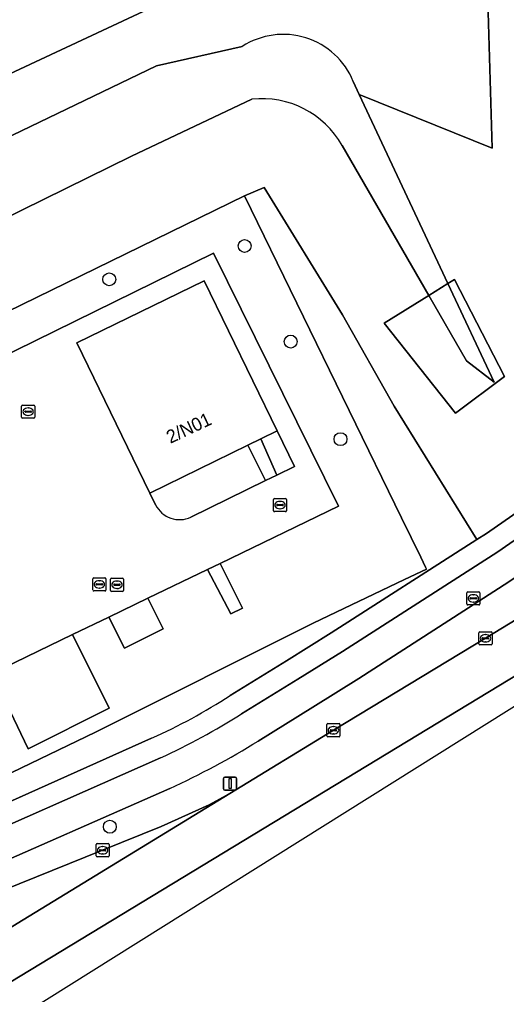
# Model space of a CAD drawing. Extents: x 157320 to 158835, y 386650 to 388491.
# Drawn here: x 158721.3 to 158758.2, y 387148.4 to 387222.4 of the extents above; entities that cross this region are included whole.
import ezdxf

# ---------------------------------------------------------------- set-up
doc = ezdxf.new("R2010")
doc.units = 0
for name, color, linetype in [('IMGEO_Berm_groen', 7, 'Continuous'), ('IMGEO_Boom', 7, 'Continuous'), ('IMGEO_Fietspad_gesloten', 7, 'Continuous'), ('IMGEO_Gemengd_bos', 7, 'Continuous'), ('IMGEO_Grasland_overig', 7, 'Continuous'), ('IMGEO_Groenvoorziening', 7, 'Continuous'), ('IMGEO_Hek', 7, 'Continuous'), ('IMGEO_Kolk', 7, 'Continuous'), ('IMGEO_Lichtmast', 7, 'Continuous'), ('IMGEO_Pand', 7, 'Continuous'), ('IMGEO_Pand_nummerreeks', 7, 'Continuous'), ('IMGEO_Rijbaan_lokaal_open', 7, 'Continuous'), ('IMGEO_Rijbaan_regionaal_gesloten', 7, 'Continuous'), ('IMGEO_Rioolput', 7, 'Continuous'), ('IMGEO_Voetpad_open', 7, 'Continuous')]:
    doc.layers.add(name, color=color, linetype=linetype)

msp = doc.modelspace()

# ---------------------------------------------------------------- linework, layer by layer
at = {"layer": 'IMGEO_Berm_groen'}
for points in [[(158737.266, 387171.093), (158741.536, 387173.712), (158744.947, 387175.844), (158756.003, 387182.917), (158749.711, 387193.05), (158745.79, 387199.984), (158739.86, 387209.644), (158738.346, 387209.014), (158750.279, 387184.57), (158751.738, 387181.581), (158752.11, 387180.82), (158752.18, 387180.677), (158750.513, 387179.885), (158743.571, 387176.589), (158727.046, 387168.31), (158708.691, 387159.49), (158708.469, 387159.383), (158709.353, 387157.83), (158711.409, 387158.959), (158731.302, 387167.842)], [(158732.682, 387164.041), (158717.25, 387157.256), (158713.404, 387155.323), (158711.842, 387154.422), (158712.651, 387152.981), (158714.388, 387153.952), (158716.217, 387154.77), (158727.586, 387159.344), (158732.038, 387161.139), (158735.669, 387162.804), (158737.237, 387163.65), (158745.107, 387168.453), (158756.651, 387175.43), (158772.54, 387185.103), (158784.734, 387192.599), (158790.053, 387203.076)], [(158790.053, 387203.076), (158778.292, 387194.384), (158762.331, 387182.378), (158758.413, 387179.706), (158747.043, 387172.37), (158743.547, 387170.203), (158739.401, 387167.635)]]:
    msp.add_lwpolyline(points, dxfattribs=at)
for centre, radius, start, end in [((158713.116, 387208.301), 44.358, 294.20384, 302.98611), ((158707.571, 387219.064), 60.482, 294.53077, 301.75397)]:
    msp.add_arc(centre, radius, start, end, dxfattribs=at)
at = {"layer": 'IMGEO_Boom'}
for centre in [(158738.364, 387205.205), (158728.086, 387202.674), (158741.864, 387197.95), (158745.644, 387190.544), (158728.134, 387161.128)]:
    msp.add_circle(centre, 0.489, dxfattribs=at)
at = {"layer": 'IMGEO_Fietspad_gesloten'}
for points in [[(158802.324, 387214.641), (158792.113, 387207.666), (158777.252, 387196.629), (158760.899, 387184.289), (158757.598, 387181.998), (158745.793, 387174.437), (158742.402, 387172.333), (158738.136, 387169.704)], [(158739.401, 387167.635), (158743.547, 387170.203), (158747.043, 387172.37), (158758.413, 387179.706), (158762.331, 387182.378), (158778.292, 387194.384), (158790.053, 387203.076), (158793.268, 387205.452), (158802.121, 387211.424), (158806.288, 387213.993)], [(158731.986, 387166.357), (158714.574, 387158.68)], [(158708.252, 387152.332), (158711.842, 387154.422), (158713.404, 387155.323), (158717.25, 387157.256), (158732.682, 387164.041)]]:
    msp.add_lwpolyline(points, dxfattribs=at)
for centre, radius, start, end in [((158710.009, 387214.063), 52.525, 294.73456, 302.37795), ((158707.571, 387219.064), 60.482, 294.53077, 301.75397)]:
    msp.add_arc(centre, radius, start, end, dxfattribs=at)
at = {"layer": 'IMGEO_Gemengd_bos'}
for points in [[(158746.615, 387217.687), (158747.074, 387216.708), (158757.171, 387212.621), (158756.73, 387227.288), (158722.502, 387284.75), (158712.905, 387301.899), (158712.721, 387302.685), (158712.359, 387305.488), (158712.399, 387308.11), (158712.796, 387310.665), (158713.421, 387312.818), (158724.707, 387337.331), (158722.853, 387344.771), (158714.483, 387330.705)], [(158733.448, 387229.183), (158729.549, 387227.088), (158725.54, 387225.214), (158724.306, 387225.152), (158722.43, 387224.126), (158707.363, 387217.006), (158709.15, 387212.947), (158734.985, 387225.061)], [(158734.985, 387225.061), (158709.15, 387212.947), (158708.761, 387212.765)], [(158738.185, 387220.346), (158731.67, 387218.878), (158711.144, 387209.006), (158703.801, 387204.771), (158699.698, 387201.203), (158690.229, 387190.246), (158687.333, 387186.131), (158686.222, 387183.921), (158684.904, 387181.828)], [(158684.904, 387181.828), (158686.222, 387183.921), (158687.333, 387186.131), (158690.229, 387190.246), (158699.698, 387201.203), (158703.801, 387204.771), (158711.144, 387209.006), (158731.67, 387218.878), (158738.185, 387220.346)], [(158745.764, 387212.834), (158752.343, 387201.452), (158753.8, 387202.356), (158747.074, 387216.708), (158746.615, 387217.687)], [(158691.544, 387187.069), (158697.253, 387193.069), (158703.116, 387198.919), (158729.787, 387212.013), (158738.912, 387216.337)]]:
    msp.add_lwpolyline(points, dxfattribs=at)
for points in [[(158753.8, 387202.356), (158757.313, 387194.86), (158755.215, 387196.485), (158752.343, 387201.452), (158748.97, 387199.36), (158754.385, 387192.52), (158758.096, 387195.296), (158754.31, 387202.672)], [(158752.343, 387201.452), (158755.215, 387196.485), (158757.313, 387194.86), (158753.8, 387202.356)]]:
    msp.add_lwpolyline(points, close=True, dxfattribs=at)
for centre, radius, start, end in [((158741.299, 387215.527), 5.738, 22.11635, 122.8709), ((158741.299, 387215.527), 5.738, 22.11635, 122.8709), ((158739.693, 387209.411), 6.97, 29.41443, 96.42992)]:
    msp.add_arc(centre, radius, start, end, dxfattribs=at)
at = {"layer": 'IMGEO_Grasland_overig'}
for points in [[(158743.733, 387311.836), (158733.737, 387330.688), (158723.98, 387346.665), (158722.853, 387344.771), (158724.707, 387337.331), (158713.421, 387312.818), (158712.796, 387310.665), (158712.399, 387308.11), (158712.359, 387305.488), (158712.721, 387302.685), (158712.905, 387301.899), (158722.502, 387284.75), (158756.73, 387227.288), (158757.171, 387212.621), (158747.074, 387216.708), (158753.8, 387202.356), (158754.31, 387202.672), (158758.096, 387195.296), (158754.385, 387192.52), (158748.97, 387199.36), (158752.343, 387201.452), (158745.764, 387212.834)], [(158688.726, 387184.774), (158738.346, 387209.014), (158739.86, 387209.644), (158745.79, 387199.984), (158749.711, 387193.05), (158756.003, 387182.917), (158756.725, 387183.379), (158759.903, 387185.584), (158776.261, 387197.954), (158791.166, 387208.965), (158792.768, 387210.07), (158796.562, 387212.732), (158800.506, 387215.433), (158800.221, 387218.712), (158788.567, 387237.071), (158770.723, 387266.089)], [(158738.912, 387216.337), (158729.787, 387212.013), (158703.116, 387198.919), (158697.253, 387193.069), (158691.544, 387187.069)]]:
    msp.add_lwpolyline(points, dxfattribs=at)
msp.add_arc((158739.693, 387209.411), 6.97, 29.41443, 96.42992, dxfattribs=at)
at = {"layer": 'IMGEO_Groenvoorziening'}
for points in [[(158708.691, 387159.49), (158727.046, 387168.31), (158743.571, 387176.589), (158750.513, 387179.885), (158752.18, 387180.677), (158752.11, 387180.82), (158751.738, 387181.581), (158750.279, 387184.57), (158738.346, 387209.014), (158688.726, 387184.774)], [(158692.376, 387183.237), (158736.006, 387204.648), (158745.499, 387185.46), (158736.5, 387181.118), (158738.21, 387177.721), (158737.313, 387177.278), (158735.547, 387180.658), (158731.009, 387178.468), (158732.174, 387176.144), (158729.243, 387174.675), (158728.056, 387177.044), (158725.297, 387175.713), (158728.089, 387170.139), (158721.92, 387167.048), (158719.175, 387172.759)], [(158734.283, 387184.637), (158739.942, 387187.395), (158738.603, 387190.079), (158731.17, 387186.456), (158731.609, 387185.558)]]:
    msp.add_lwpolyline(points, dxfattribs=at)
msp.add_lwpolyline([(158742.153, 387188.473), (158740.838, 387191.169), (158739.603, 387190.567), (158740.816, 387187.821)], close=True, dxfattribs=at)
msp.add_arc((158733.406, 387186.432), 1.998, 205.94359, 296.04614, dxfattribs=at)
at = {"layer": 'IMGEO_Hek'}
for points in [[(158738.346, 387209.014), (158688.726, 387184.774)], [(158750.279, 387184.57), (158738.346, 387209.014)], [(158751.738, 387181.581), (158750.279, 387184.57)], [(158752.11, 387180.82), (158751.738, 387181.581)], [(158750.513, 387179.885), (158752.18, 387180.677), (158752.11, 387180.82)], [(158743.571, 387176.589), (158750.513, 387179.885)], [(158708.691, 387159.49), (158727.046, 387168.31), (158743.571, 387176.589)]]:
    msp.add_lwpolyline(points, dxfattribs=at)
at = {"layer": 'IMGEO_Kolk'}
for p, q in [((158721.431, 387192.206), (158721.431, 387193.058)), ((158721.506, 387193.132), (158722.358, 387193.132)), ((158721.919, 387192.912), (158721.944, 387192.912)), ((158722.432, 387193.058), (158722.432, 387192.206)), ((158722.358, 387192.132), (158721.506, 387192.132)), ((158721.69, 387192.626), (158721.69, 387192.638)), ((158722.128, 387192.589), (158721.73, 387192.589)), ((158721.733, 387192.675), (158722.131, 387192.675)), ((158721.942, 387192.352), (158721.917, 387192.352)), ((158722.174, 387192.638), (158722.174, 387192.626)), ((158740.55, 387185.116), (158740.55, 387185.968)), ((158740.625, 387186.042), (158741.477, 387186.042)), ((158740.809, 387185.536), (158740.809, 387185.548)), ((158741.247, 387185.499), (158740.849, 387185.499)), ((158740.852, 387185.585), (158741.25, 387185.585)), ((158741.038, 387185.822), (158741.063, 387185.822)), ((158741.293, 387185.548), (158741.293, 387185.536)), ((158741.551, 387185.968), (158741.551, 387185.116)), ((158741.477, 387185.042), (158740.625, 387185.042)), ((158741.061, 387185.262), (158741.036, 387185.262)), ((158728.173, 387179.068), (158728.173, 387179.92)), ((158728.248, 387179.994), (158729.1, 387179.994)), ((158728.432, 387179.488), (158728.432, 387179.5)), ((158728.475, 387179.537), (158728.873, 387179.537)), ((158728.661, 387179.774), (158728.686, 387179.774)), ((158728.916, 387179.5), (158728.916, 387179.488)), ((158729.174, 387179.92), (158729.174, 387179.068)), ((158729.1, 387178.994), (158728.248, 387178.994)), ((158728.87, 387179.451), (158728.472, 387179.451)), ((158728.684, 387179.214), (158728.659, 387179.214)), ((158756.149, 387175.005), (158756.149, 387175.857)), ((158756.224, 387175.931), (158757.076, 387175.931)), ((158757.15, 387175.857), (158757.15, 387175.005)), ((158756.408, 387175.425), (158756.408, 387175.437)), ((158756.846, 387175.388), (158756.448, 387175.388)), ((158756.451, 387175.474), (158756.849, 387175.474)), ((158756.66, 387175.151), (158756.635, 387175.151)), ((158756.637, 387175.711), (158756.662, 387175.711)), ((158756.892, 387175.437), (158756.892, 387175.425)), ((158757.076, 387174.931), (158756.224, 387174.931)), ((158744.605, 387168.028), (158744.605, 387168.88)), ((158744.68, 387168.954), (158745.532, 387168.954)), ((158744.864, 387168.448), (158744.864, 387168.46)), ((158745.302, 387168.411), (158744.904, 387168.411)), ((158744.907, 387168.497), (158745.305, 387168.497)), ((158745.093, 387168.734), (158745.118, 387168.734)), ((158745.348, 387168.46), (158745.348, 387168.448)), ((158745.606, 387168.88), (158745.606, 387168.028)), ((158745.532, 387167.954), (158744.68, 387167.954)), ((158745.116, 387168.174), (158745.091, 387168.174)), ((158727.085, 387158.92), (158727.085, 387159.772)), ((158727.16, 387159.846), (158728.012, 387159.846)), ((158727.573, 387159.626), (158727.598, 387159.626)), ((158728.086, 387159.772), (158728.086, 387158.92)), ((158728.012, 387158.846), (158727.16, 387158.846)), ((158727.344, 387159.34), (158727.344, 387159.352)), ((158727.782, 387159.303), (158727.384, 387159.303)), ((158727.387, 387159.389), (158727.785, 387159.389)), ((158727.596, 387159.066), (158727.571, 387159.066)), ((158727.828, 387159.352), (158727.828, 387159.34))]:
    msp.add_line(p, q, dxfattribs=at)
for points in [[(158721.431, 387192.206), (158721.431, 387193.058)], [(158721.506, 387193.132), (158722.358, 387193.132)], [(158722.432, 387193.058), (158722.432, 387192.206)], [(158722.358, 387192.132), (158721.506, 387192.132)], [(158740.55, 387185.116), (158740.55, 387185.968)], [(158740.625, 387186.042), (158741.477, 387186.042)], [(158741.551, 387185.968), (158741.551, 387185.116)], [(158741.477, 387185.042), (158740.625, 387185.042)], [(158728.173, 387179.068), (158728.173, 387179.92)], [(158728.248, 387179.994), (158729.1, 387179.994)], [(158729.174, 387179.92), (158729.174, 387179.068)], [(158729.1, 387178.994), (158728.248, 387178.994)], [(158756.149, 387175.005), (158756.149, 387175.857)], [(158756.224, 387175.931), (158757.076, 387175.931)], [(158757.15, 387175.857), (158757.15, 387175.005)], [(158757.076, 387174.931), (158756.224, 387174.931)], [(158744.605, 387168.028), (158744.605, 387168.88)], [(158744.68, 387168.954), (158745.532, 387168.954)], [(158745.606, 387168.88), (158745.606, 387168.028)], [(158745.532, 387167.954), (158744.68, 387167.954)], [(158727.085, 387158.92), (158727.085, 387159.772)], [(158727.16, 387159.846), (158728.012, 387159.846)], [(158728.086, 387159.772), (158728.086, 387158.92)], [(158728.012, 387158.846), (158727.16, 387158.846)]]:
    msp.add_lwpolyline(points, dxfattribs=at)
for centre, radius, start, end in [((158721.508, 387193.056), 0.0765, 91.55205, 178.44795), ((158721.508, 387193.056), 0.0765, 91.55205, 178.44795), ((158722.356, 387193.056), 0.0765, 1.55205, 88.44795), ((158722.356, 387193.056), 0.0765, 1.55205, 88.44795), ((158721.508, 387192.208), 0.0765, 181.55205, 268.44795), ((158721.508, 387192.208), 0.0765, 181.55205, 268.44795), ((158721.73, 387192.635), 0.0403, 85.87752, 175.75265), ((158721.727, 387192.625), 0.0366, 178.93798, 274.71019), ((158722.131, 387192.632), 0.043, 264.86636, 352.45326), ((158722.135, 387192.637), 0.0386, 1.73085, 96.63898), ((158722.356, 387192.208), 0.0765, 271.55205, 358.44795), ((158722.356, 387192.208), 0.0765, 271.55205, 358.44795), ((158740.627, 387185.966), 0.0765, 91.55205, 178.44795), ((158740.627, 387185.966), 0.0765, 91.55205, 178.44795), ((158740.849, 387185.545), 0.0403, 85.87752, 175.75265), ((158740.846, 387185.535), 0.0366, 178.93798, 274.71019), ((158741.25, 387185.542), 0.043, 264.86636, 352.45326), ((158741.254, 387185.547), 0.0386, 1.73085, 96.63898), ((158741.475, 387185.966), 0.0765, 1.55205, 88.44795), ((158741.475, 387185.966), 0.0765, 1.55205, 88.44795), ((158740.627, 387185.118), 0.0765, 181.55205, 268.44795), ((158740.627, 387185.118), 0.0765, 181.55205, 268.44795), ((158741.475, 387185.118), 0.0765, 271.55205, 358.44795), ((158741.475, 387185.118), 0.0765, 271.55205, 358.44795), ((158728.25, 387179.918), 0.0765, 91.55205, 178.44795), ((158728.25, 387179.918), 0.0765, 91.55205, 178.44795), ((158728.472, 387179.497), 0.0403, 85.87752, 175.75265), ((158728.469, 387179.487), 0.0366, 178.93798, 274.71019), ((158728.873, 387179.494), 0.043, 264.86636, 352.45326), ((158728.877, 387179.499), 0.0386, 1.73085, 96.63898), ((158729.098, 387179.918), 0.0765, 1.55205, 88.44795), ((158729.098, 387179.918), 0.0765, 1.55205, 88.44795), ((158728.25, 387179.07), 0.0765, 181.55205, 268.44795), ((158728.25, 387179.07), 0.0765, 181.55205, 268.44795), ((158729.098, 387179.07), 0.0765, 271.55205, 358.44795), ((158729.098, 387179.07), 0.0765, 271.55205, 358.44795), ((158756.226, 387175.855), 0.0765, 91.55205, 178.44795), ((158756.226, 387175.855), 0.0765, 91.55205, 178.44795), ((158757.074, 387175.855), 0.0765, 1.55205, 88.44795), ((158757.074, 387175.855), 0.0765, 1.55205, 88.44795), ((158756.448, 387175.434), 0.0403, 85.87752, 175.75265), ((158756.445, 387175.424), 0.0366, 178.93798, 274.71019), ((158756.849, 387175.431), 0.043, 264.86636, 352.45326), ((158756.853, 387175.436), 0.0386, 1.73085, 96.63898), ((158756.226, 387175.007), 0.0765, 181.55205, 268.44795), ((158756.226, 387175.007), 0.0765, 181.55205, 268.44795), ((158757.074, 387175.007), 0.0765, 271.55205, 358.44795), ((158757.074, 387175.007), 0.0765, 271.55205, 358.44795), ((158744.682, 387168.878), 0.0765, 91.55205, 178.44795), ((158744.682, 387168.878), 0.0765, 91.55205, 178.44795), ((158744.904, 387168.457), 0.0403, 85.87752, 175.75265), ((158744.901, 387168.447), 0.0366, 178.93798, 274.71019), ((158745.305, 387168.454), 0.043, 264.86636, 352.45326), ((158745.309, 387168.459), 0.0386, 1.73085, 96.63898), ((158745.53, 387168.878), 0.0765, 1.55205, 88.44795), ((158745.53, 387168.878), 0.0765, 1.55205, 88.44795), ((158744.682, 387168.03), 0.0765, 181.55205, 268.44795), ((158744.682, 387168.03), 0.0765, 181.55205, 268.44795), ((158745.53, 387168.03), 0.0765, 271.55205, 358.44795), ((158745.53, 387168.03), 0.0765, 271.55205, 358.44795), ((158727.162, 387159.77), 0.0765, 91.55205, 178.44795), ((158727.162, 387159.77), 0.0765, 91.55205, 178.44795), ((158728.01, 387159.77), 0.0765, 1.55205, 88.44795), ((158728.01, 387159.77), 0.0765, 1.55205, 88.44795), ((158727.162, 387158.922), 0.0765, 181.55205, 268.44795), ((158727.162, 387158.922), 0.0765, 181.55205, 268.44795), ((158727.384, 387159.349), 0.0403, 85.87752, 175.75265), ((158727.381, 387159.339), 0.0366, 178.93798, 274.71019), ((158727.785, 387159.346), 0.043, 264.86636, 352.45326), ((158727.789, 387159.351), 0.0386, 1.73085, 96.63898), ((158728.01, 387158.922), 0.0765, 271.55205, 358.44795), ((158728.01, 387158.922), 0.0765, 271.55205, 358.44795)]:
    msp.add_arc(centre, radius, start, end, dxfattribs=at)
for centre, major_axis, ratio, start_param, end_param in [((158721.918, 387192.632), (-0.387, 0.002), 0.722429, 4.712389, 7.853982), ((158721.943, 387192.632), (-0.39, 0.002), 0.717154, 1.570796, 4.712389), ((158741.037, 387185.542), (-0.387, 0.002), 0.722429, 4.712389, 7.853982), ((158741.062, 387185.542), (-0.39, 0.002), 0.717154, 1.570796, 4.712389), ((158728.66, 387179.494), (-0.387, 0.002), 0.722429, 4.712389, 7.853982), ((158728.685, 387179.494), (-0.39, 0.002), 0.717154, 1.570796, 4.712389), ((158756.636, 387175.431), (-0.387, 0.002), 0.722429, 4.712389, 7.853982), ((158756.661, 387175.431), (-0.39, 0.002), 0.717154, 1.570796, 4.712389), ((158745.092, 387168.454), (-0.387, 0.002), 0.722429, 4.712389, 7.853982), ((158745.117, 387168.454), (-0.39, 0.002), 0.717154, 1.570796, 4.712389), ((158727.572, 387159.346), (-0.387, 0.002), 0.722429, 4.712389, 7.853982), ((158727.597, 387159.346), (-0.39, 0.002), 0.717154, 1.570796, 4.712389)]:
    msp.add_ellipse(centre, major_axis=major_axis, ratio=ratio, start_param=start_param, end_param=end_param, dxfattribs=at)
at = {"layer": 'IMGEO_Lichtmast'}
for p, q in [((158736.765, 387164.004), (158736.765, 387164.804)), ((158736.765, 387164.804), (158736.765, 387164.004)), ((158736.865, 387164.904), (158737.655, 387164.904)), ((158737.655, 387164.904), (158736.865, 387164.904)), ((158737.755, 387164.804), (158737.755, 387164.004)), ((158737.755, 387164.004), (158737.755, 387164.804)), ((158737.655, 387163.904), (158736.865, 387163.904)), ((158736.865, 387163.904), (158737.655, 387163.904))]:
    msp.add_line(p, q, dxfattribs=at)
msp.add_lwpolyline([(158737.185, 387164.779), (158737.335, 387164.779), (158737.335, 387164.029), (158737.185, 387164.029), (158737.185, 387164.779)], dxfattribs=at)
for centre, start, end in [((158736.865, 387164.804), 90, 180), ((158736.865, 387164.804), 90, 180), ((158737.655, 387164.804), 0, 90), ((158737.655, 387164.804), 360, 90), ((158736.865, 387164.004), 180, 270), ((158736.865, 387164.004), 180, 270), ((158737.655, 387164.004), 270, 0), ((158737.655, 387164.004), 270, 0)]:
    msp.add_arc(centre, 0.1, start, end, dxfattribs=at)
at = {"layer": 'IMGEO_Pand'}
msp.add_lwpolyline([(158740.838, 387191.169), (158735.283, 387202.566), (158725.614, 387197.854), (158731.17, 387186.456), (158738.603, 387190.079), (158739.603, 387190.567)], close=True, dxfattribs=at)
at = {"layer": 'IMGEO_Rijbaan_lokaal_open'}
for points in [[(158731.009, 387178.468), (158735.547, 387180.658), (158736.5, 387181.118), (158745.499, 387185.46), (158736.006, 387204.648), (158692.376, 387183.237), (158700.348, 387166.932), (158702.033, 387163.302), (158702.105, 387163.337), (158702.811, 387163.682), (158707.298, 387166.157), (158708.368, 387167.05), (158708.759, 387167.412)], [(158731.609, 387185.558), (158731.17, 387186.456), (158725.614, 387197.854), (158735.283, 387202.566), (158740.838, 387191.169), (158742.153, 387188.473), (158740.816, 387187.821), (158739.942, 387187.395), (158734.283, 387184.637)], [(158710.071, 387168.366), (158714.815, 387170.655), (158719.175, 387172.759), (158725.297, 387175.713), (158728.056, 387177.044), (158731.009, 387178.468)]]:
    msp.add_lwpolyline(points, dxfattribs=at)
msp.add_arc((158733.406, 387186.432), 1.998, 205.94359, 296.04614, dxfattribs=at)
at = {"layer": 'IMGEO_Rijbaan_regionaal_gesloten'}
msp.add_lwpolyline([(158809.538, 387208.935), (158805.948, 387205.567), (158805.82, 387205.447), (158784.734, 387192.599), (158772.54, 387185.103), (158756.651, 387175.43), (158745.107, 387168.453), (158737.237, 387163.65), (158665.716, 387119.962), (158667.347, 387117.095), (158716.666, 387146.979), (158774.655, 387182.117), (158815.623, 387207.256)], dxfattribs=at)
for points in [[(158668.649, 387114.803), (158711.034, 387140.333), (158816.228, 387206.227), (158815.623, 387207.256), (158774.655, 387182.117), (158716.666, 387146.979), (158667.347, 387117.095)], [(158737.237, 387163.65), (158735.669, 387162.804), (158732.038, 387161.139), (158727.586, 387159.344), (158716.217, 387154.77), (158714.388, 387153.952), (158712.651, 387152.981), (158709.177, 387150.906), (158705.935, 387148.958), (158692.713, 387140.922), (158684.707, 387136.069), (158675.09, 387130.238), (158663.789, 387123.351), (158665.716, 387119.962)]]:
    msp.add_lwpolyline(points, close=True, dxfattribs=at)
at = {"layer": 'IMGEO_Rioolput'}
for p, q in [((158726.836, 387179.097), (158726.836, 387179.949)), ((158726.911, 387180.023), (158727.763, 387180.023)), ((158727.095, 387179.517), (158727.095, 387179.529)), ((158727.138, 387179.566), (158727.536, 387179.566)), ((158727.324, 387179.803), (158727.349, 387179.803)), ((158727.579, 387179.529), (158727.579, 387179.517)), ((158727.837, 387179.949), (158727.837, 387179.097)), ((158727.763, 387179.023), (158726.911, 387179.023)), ((158727.533, 387179.48), (158727.135, 387179.48)), ((158727.347, 387179.243), (158727.322, 387179.243)), ((158755.231, 387178.036), (158755.231, 387178.888)), ((158755.306, 387178.962), (158756.158, 387178.962)), ((158755.719, 387178.742), (158755.744, 387178.742)), ((158756.232, 387178.888), (158756.232, 387178.036)), ((158755.49, 387178.456), (158755.49, 387178.468)), ((158755.928, 387178.419), (158755.53, 387178.419)), ((158755.533, 387178.505), (158755.931, 387178.505)), ((158755.742, 387178.182), (158755.717, 387178.182)), ((158755.974, 387178.468), (158755.974, 387178.456)), ((158756.158, 387177.962), (158755.306, 387177.962))]:
    msp.add_line(p, q, dxfattribs=at)
for points in [[(158726.836, 387179.097), (158726.836, 387179.949)], [(158726.911, 387180.023), (158727.763, 387180.023)], [(158727.837, 387179.949), (158727.837, 387179.097)], [(158727.763, 387179.023), (158726.911, 387179.023)], [(158755.231, 387178.036), (158755.231, 387178.888)], [(158755.306, 387178.962), (158756.158, 387178.962)], [(158756.232, 387178.888), (158756.232, 387178.036)], [(158756.158, 387177.962), (158755.306, 387177.962)]]:
    msp.add_lwpolyline(points, dxfattribs=at)
for centre, radius, start, end in [((158726.913, 387179.947), 0.0765, 91.55205, 178.44795), ((158726.913, 387179.947), 0.0765, 91.55205, 178.44795), ((158727.135, 387179.526), 0.0403, 85.87752, 175.75265), ((158727.132, 387179.516), 0.0366, 178.93798, 274.71019), ((158727.536, 387179.523), 0.043, 264.86636, 352.45326), ((158727.54, 387179.528), 0.0386, 1.73085, 96.63898), ((158727.761, 387179.947), 0.0765, 1.55205, 88.44795), ((158727.761, 387179.947), 0.0765, 1.55205, 88.44795), ((158726.913, 387179.099), 0.0765, 181.55205, 268.44795), ((158726.913, 387179.099), 0.0765, 181.55205, 268.44795), ((158727.761, 387179.099), 0.0765, 271.55205, 358.44795), ((158727.761, 387179.099), 0.0765, 271.55205, 358.44795), ((158755.308, 387178.886), 0.0765, 91.55205, 178.44795), ((158755.308, 387178.886), 0.0765, 91.55205, 178.44795), ((158756.156, 387178.886), 0.0765, 1.55205, 88.44795), ((158756.156, 387178.886), 0.0765, 1.55205, 88.44795), ((158755.308, 387178.038), 0.0765, 181.55205, 268.44795), ((158755.308, 387178.038), 0.0765, 181.55205, 268.44795), ((158755.53, 387178.465), 0.0403, 85.87752, 175.75265), ((158755.527, 387178.455), 0.0366, 178.93798, 274.71019), ((158755.931, 387178.462), 0.043, 264.86636, 352.45326), ((158755.935, 387178.467), 0.0386, 1.73085, 96.63898), ((158756.156, 387178.038), 0.0765, 271.55205, 358.44795), ((158756.156, 387178.038), 0.0765, 271.55205, 358.44795)]:
    msp.add_arc(centre, radius, start, end, dxfattribs=at)
for centre, major_axis, ratio, start_param, end_param in [((158727.323, 387179.523), (-0.387, 0.002), 0.722429, 4.712389, 7.853982), ((158727.348, 387179.523), (-0.39, 0.002), 0.717154, 1.570796, 4.712389), ((158755.718, 387178.462), (-0.387, 0.002), 0.722429, 4.712389, 7.853982), ((158755.743, 387178.462), (-0.39, 0.002), 0.717154, 1.570796, 4.712389)]:
    msp.add_ellipse(centre, major_axis=major_axis, ratio=ratio, start_param=start_param, end_param=end_param, dxfattribs=at)
at = {"layer": 'IMGEO_Voetpad_open'}
for points in [[(158803.581, 387219.291), (158803.525, 387219.408), (158803.465, 387219.524), (158802.907, 387220.418), (158801.459, 387219.518), (158800.221, 387218.712), (158800.506, 387215.433), (158796.562, 387212.732), (158792.768, 387210.07), (158791.166, 387208.965), (158776.261, 387197.954), (158759.903, 387185.584), (158756.725, 387183.379), (158756.003, 387182.917), (158744.947, 387175.844), (158741.536, 387173.712), (158737.266, 387171.093)], [(158738.136, 387169.704), (158742.402, 387172.333), (158745.793, 387174.437), (158757.598, 387181.998), (158760.899, 387184.289), (158777.252, 387196.629)], [(158731.302, 387167.842), (158711.409, 387158.959), (158709.353, 387157.83), (158705.607, 387155.605), (158657.862, 387126.452), (158657.825, 387126.383), (158654.859, 387124.442), (158655.742, 387124.271)], [(158714.574, 387158.68), (158731.986, 387166.357)]]:
    msp.add_lwpolyline(points, dxfattribs=at)
for points in [[(158740.816, 387187.821), (158739.603, 387190.567), (158738.603, 387190.079), (158739.942, 387187.395)], [(158736.5, 387181.118), (158735.547, 387180.658), (158737.313, 387177.278), (158738.21, 387177.721)], [(158731.009, 387178.468), (158728.056, 387177.044), (158729.243, 387174.675), (158732.174, 387176.144)], [(158725.297, 387175.713), (158719.175, 387172.759), (158721.92, 387167.048), (158728.089, 387170.139)]]:
    msp.add_lwpolyline(points, close=True, dxfattribs=at)
for centre, radius, start, end in [((158713.116, 387208.301), 44.358, 294.20384, 302.98611), ((158710.009, 387214.063), 52.525, 294.73456, 302.37795)]:
    msp.add_arc(centre, radius, start, end, dxfattribs=at)

# ---------------------------------------------------------------- texts
at = {"layer": 'IMGEO_Pand_nummerreeks'}
msp.add_text('2/N01', height=1, rotation=25.11483, dxfattribs=at).set_placement((158732.719, 387190.185))

doc.saveas('drawing.dxf')
